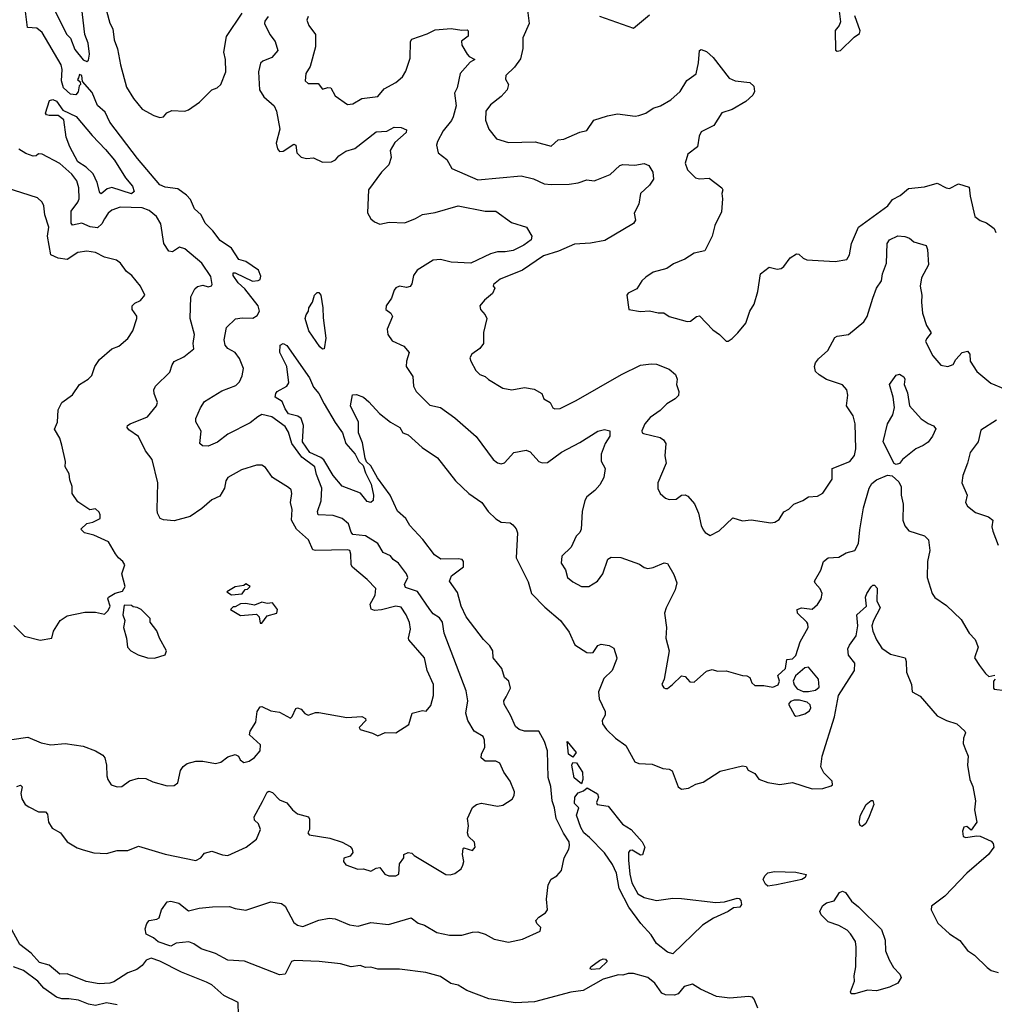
# Model space of a CAD drawing. Extents: x 1690054 to 1842981, y 782881 to 914114.
# Tile 358 of 656: x 1752390 to 1757845, y 851996 to 857507. Entities that reach past the tile are written whole.
import ezdxf

# ---------------------------------------------------------------- set-up
doc = ezdxf.new("R2010")
doc.units = 0

msp = doc.modelspace()

# ---------------------------------------------------------------- linework, layer by layer
at = {"layer": '0CON10XD'}
for points in [[(1752575, 857578.8), (1752654, 857425), (1752674, 857404), (1752699.3, 857339.3), (1752745, 857282.5), (1752765, 857272.5), (1752775, 857280), (1752780, 857315), (1752773.5, 857375), (1752754.7, 857424.7), (1752726.8, 857666.8)], [(1753748.9, 853131.1), (1753775, 853183.3), (1753785, 853188), (1753805, 853182), (1753845, 853141.2), (1753885, 853123.3), (1753916.2, 853085), (1753945, 853062), (1754006.2, 853045), (1754012.3, 853032.3), (1754011.2, 852975), (1754002.5, 852955), (1754010, 852945), (1754125, 852926), (1754193.9, 852903.9), (1754239.7, 852879.7), (1754250.8, 852865), (1754254.3, 852845), (1754240, 852825), (1754205, 852812.9), (1754202.2, 852795), (1754215, 852775.7), (1754282.1, 852752.1), (1754315, 852754.2), (1754355, 852740.8), (1754385, 852758), (1754405, 852761.2), (1754433.8, 852725), (1754455.7, 852715.7), (1754494.3, 852715.7), (1754511.2, 852725), (1754515, 852782.5), (1754540, 852815), (1754540, 852835), (1754565, 852846.2), (1754585, 852841.2), (1754598.1, 852828.1), (1754775, 852723.1), (1754798.8, 852721.2), (1754825, 852728.8), (1754861.2, 852755), (1754870.8, 852775), (1754875.7, 852795), (1754868, 852835), (1754871.7, 852868.3), (1754875, 852872.5), (1754925, 852857.5), (1754938.8, 852875), (1754935, 852902.5), (1754902.5, 852935), (1754896.4, 852956.4), (1754901.2, 852995), (1754896.7, 853035), (1754925, 853097.5), (1754947.5, 853115), (1754975, 853120.8), (1755064.3, 853104.3), (1755095, 853110), (1755146.8, 853143.2), (1755158.1, 853165), (1755158.5, 853185), (1755135, 853244.4), (1755100, 853295), (1755077.1, 853345), (1755055, 853357.5), (1754995, 853356.4), (1754973.3, 853375), (1754974.4, 853395), (1754992.9, 853435), (1754992, 853475), (1754983.3, 853495), (1754934.5, 853524.5), (1754898.1, 853585), (1754886.7, 853625), (1754897.3, 853695), (1754889.7, 853749.7), (1754765, 854072.5), (1754756.7, 854135), (1754739.4, 854159.4), (1754705, 854181.4), (1754685.6, 854205), (1754616.9, 854306.9), (1754549.6, 854329.6), (1754544.4, 854345), (1754562.2, 854385), (1754555.3, 854405), (1754510.8, 854465), (1754480.9, 854485), (1754465, 854505.6), (1754425, 854525.6), (1754394.2, 854574.2), (1754325, 854617.4), (1754255.3, 854625.3), (1754245, 854638), (1754230.9, 854685), (1754195, 854714.1), (1754145, 854732.1), (1754061.2, 854735), (1754056.2, 854755), (1754076.7, 854813.3), (1754080.8, 854885), (1754051.2, 854961.2), (1754042, 855005), (1753968.5, 855058.5), (1753912.8, 855135), (1753895, 855198.6), (1753875, 855229.5), (1753800.8, 855285), (1753745, 855296.7), (1753722.9, 855285), (1753679, 855251), (1753555, 855187.7), (1753497.2, 855142.8), (1753445, 855120.2), (1753412.3, 855122.3), (1753398.5, 855135), (1753405, 855203.3), (1753375.6, 855255.6), (1753376.7, 855275), (1753402.5, 855335), (1753425, 855370), (1753520.8, 855429.2), (1753599.6, 855460.4), (1753619.6, 855480.4), (1753635.8, 855514.2), (1753643.5, 855555), (1753620, 855610), (1753595, 855643.6), (1753555, 855665.7), (1753540, 855685), (1753534.4, 855715.6), (1753548, 855785), (1753598.2, 855831.8), (1753635, 855838.7), (1753695, 855835.5), (1753718.5, 855851.5), (1753732.7, 855875), (1753725, 855906.2), (1753649.9, 855999.9), (1753611.8, 856035), (1753584.6, 856074.6), (1753585, 856090), (1753595, 856090), (1753693.6, 856043.6), (1753725, 856046.7), (1753735, 856052.5), (1753739.4, 856070.6), (1753726.4, 856105), (1753655, 856154.2), (1753615.6, 856165.6), (1753575, 856228.6), (1753511.4, 856271.4), (1753470.5, 856325), (1753427.4, 856367.4), (1753405.6, 856415), (1753368.2, 856448.2), (1753345, 856500.8), (1753324.4, 856525), (1753275, 856560), (1753205, 856569.2), (1753173.4, 856583.4), (1753049.6, 856729.6), (1752894.2, 856934.2), (1752869.1, 856989.1), (1752825, 857027.5), (1752795, 857100), (1752741.7, 857161.7), (1752737.5, 857195), (1752725, 857200), (1752718.3, 857181.7), (1752713, 857173), (1752728.3, 857158.3), (1752730, 857145), (1752723, 857137), (1752717, 857103), (1752705, 857086.7), (1752675, 857089.4), (1752635.5, 857125), (1752623.8, 857165), (1752628.2, 857228.2), (1752622.2, 857255), (1752515.6, 857435.6), (1752485, 857460), (1752433.8, 857463.8), (1752417.7, 857597.7)], [(1752875, 857556.2), (1752895, 857488), (1752912.1, 857455), (1752918.4, 857395), (1752936.4, 857343.6), (1752953.3, 857255), (1752988.6, 857128.6), (1753027.1, 857065), (1753075, 857006), (1753140.9, 856970.9), (1753175, 856960), (1753195, 856963.8), (1753214.2, 856985.8), (1753240.9, 856999.1), (1753315, 856994.5), (1753335, 857002.2), (1753396.9, 857045), (1753465, 857114), (1753495, 857126.2), (1753515, 857143.8), (1753543.8, 857215), (1753541.8, 857285), (1753533.2, 857325), (1753547.4, 857412.6), (1753635, 857544.2)], [(1755226.5, 857605), (1755240.8, 857485), (1755206.9, 857405), (1755205.4, 857345), (1755192.3, 857287.7), (1755159.1, 857240.9), (1755110.8, 857195), (1755109.2, 857175), (1755126, 857145), (1755117.5, 857115), (1755085, 857076.9), (1755025, 857030), (1754999.4, 856995), (1754996.9, 856945), (1755015, 856893.8), (1755059.4, 856839.4), (1755125, 856818.9), (1755274.2, 856824.2), (1755365, 856800), (1755403.3, 856835), (1755435, 856838.9), (1755525, 856876.9), (1755565, 856886.9), (1755603.1, 856945), (1755680.4, 856969.6), (1755735, 856979.5), (1755835, 856967.5), (1755855, 856970), (1755895, 856984), (1755935, 857011.2), (1755976.7, 857025), (1756035, 857058.6), (1756086.2, 857105), (1756123.4, 857166.6), (1756176.6, 857203.4), (1756190, 857265), (1756195.6, 857334.4), (1756205, 857340), (1756235, 857328.8), (1756271.5, 857295), (1756360.6, 857180.6), (1756395, 857165.2), (1756477.5, 857155), (1756498.5, 857135), (1756503.3, 857105), (1756493.1, 857085), (1756455, 857048.9), (1756377.1, 857005), (1756319.5, 856985), (1756275, 856915.6), (1756205, 856880), (1756192.5, 856855), (1756183.1, 856795), (1756129.1, 856755), (1756113.8, 856703.8), (1756127.1, 856667.1), (1756172.8, 856622.8), (1756195, 856615.8), (1756249.5, 856619.5), (1756320, 856565), (1756326.2, 856553.8), (1756320, 856535), (1756323.8, 856503.8), (1756318.8, 856431.2), (1756280, 856355), (1756265.7, 856295), (1756225, 856212.5), (1756165, 856200), (1756113.6, 856166.4), (1756049.3, 856140.7), (1756012.5, 856115), (1755935, 856094), (1755894.2, 856065.8), (1755872.5, 856045), (1755845, 856000), (1755795, 855976.7), (1755787.5, 855965), (1755800, 855885), (1755865, 855873.8), (1755915, 855877.5), (1755963.9, 855866.1), (1755995, 855866.2), (1756025, 855846), (1756125, 855817.1), (1756145, 855820), (1756177.5, 855845), (1756195, 855848.8), (1756270.3, 855770.3), (1756306.7, 855745), (1756345, 855706.7), (1756355, 855706.7), (1756378.3, 855721.7), (1756410, 855755), (1756455, 855807.5), (1756476, 855875), (1756500.6, 855915), (1756521.2, 855985), (1756536.7, 856085), (1756585, 856122.5), (1756630.5, 856110.5), (1756652.5, 856115), (1756666.7, 856125), (1756703.3, 856175), (1756737, 856197), (1756750, 856195), (1756775, 856172.5), (1756795, 856163.3), (1756955, 856153.3), (1757020, 856165), (1757035, 856190), (1757045.8, 856255), (1757084.4, 856345), (1757248.8, 856465), (1757275, 856500), (1757317.5, 856522.5), (1757365, 856561.4), (1757455, 856571.2), (1757525, 856592.5), (1757575, 856566.7), (1757595, 856562.5), (1757645, 856587.5), (1757705, 856570), (1757709.3, 856519.3), (1757736.2, 856405), (1757765, 856383.3), (1757800.7, 856370.7), (1757845, 856337.5), (1757853.3, 856315)], [(1756972.5, 857585), (1756983.3, 857495), (1756976.1, 857473.9), (1756953.9, 857446.1), (1756956.2, 857336.2), (1756965, 857330), (1756985, 857333.8), (1757060.5, 857409.5), (1757090.7, 857429.3), (1757093.3, 857445), (1757065, 857528.8)], [(1753780, 857525), (1753761.7, 857498.3), (1753760, 857485), (1753790, 857425), (1753819.1, 857385), (1753834.2, 857335), (1753801.9, 857295), (1753750, 857275), (1753736.9, 857263.1), (1753726.4, 857215), (1753731.8, 857115), (1753756, 857076), (1753815, 857025.8), (1753828, 856995), (1753845.6, 856895), (1753825.5, 856815), (1753833.5, 856785), (1753845, 856768.6), (1753865, 856770.5), (1753925, 856809.5), (1753936.4, 856805), (1753941.2, 856761.2), (1753965, 856738.1), (1753995, 856731), (1754035, 856734.6), (1754085, 856709.8), (1754135, 856711.7), (1754158.3, 856721.7), (1754175.7, 856745), (1754215, 856770.8), (1754265, 856786.9), (1754385, 856878.9), (1754445, 856883.3), (1754485, 856906), (1754525, 856903.3), (1754555, 856890), (1754552.5, 856875), (1754489.5, 856820.5), (1754464.4, 856775), (1754468.5, 856735), (1754456.4, 856695), (1754415, 856652.9), (1754341.9, 856555), (1754335.9, 856425.9), (1754355, 856393.3), (1754375.8, 856375.8), (1754405, 856363.1), (1754457.1, 856372.9), (1754545, 856369.6), (1754605.9, 856394.1), (1754645, 856417.3), (1754715, 856428.7), (1754844.4, 856464.4), (1754995, 856435.7), (1755055, 856435.6), (1755141.7, 856371.7), (1755227.5, 856345), (1755256.7, 856295), (1755252.5, 856275), (1755211.2, 856245), (1755151.2, 856215), (1755107.1, 856207.1), (1755065, 856207.5), (1755024.2, 856195.8), (1754915, 856144.3), (1754805, 856149.3), (1754745, 856165.3), (1754705, 856161.5), (1754614.5, 856105), (1754594.7, 856075), (1754585, 856028.8), (1754575, 856012.9), (1754555, 856008.1), (1754515, 856015.8), (1754495, 856006.2), (1754485, 855992.5), (1754471.4, 855948.6), (1754441.2, 855905), (1754440, 855885), (1754466.7, 855865), (1754476, 855845), (1754447.5, 855775), (1754450, 855745), (1754475, 855710), (1754540.5, 855680.5), (1754570, 855645), (1754554.3, 855595), (1754552.9, 855565), (1754590.2, 855510.2), (1754594.3, 855455), (1754608.5, 855425), (1754685, 855348.5), (1754745, 855335.8), (1754825, 855279.2), (1754944, 855174), (1755040.5, 855045), (1755065, 855026.5), (1755085, 855021.1), (1755103.2, 855026.8), (1755155.5, 855084.5), (1755225, 855096.9), (1755247.3, 855087.3), (1755295, 855034.2), (1755315, 855025.7), (1755345, 855028.1), (1755423.2, 855086.8), (1755525, 855140), (1755625, 855203.8), (1755662.6, 855212.6), (1755692.9, 855205), (1755692.1, 855175), (1755666.7, 855135), (1755644.2, 855075), (1755645.3, 855035.3), (1755667.5, 854995), (1755659.1, 854945), (1755637, 854903), (1755608.9, 854871.1), (1755565, 854835.6), (1755552.5, 854815), (1755538.6, 854755), (1755533.3, 854655), (1755525, 854636), (1755503.7, 854616.3), (1755476.3, 854553.7), (1755424, 854505), (1755421.2, 854465), (1755445, 854427.5), (1755456.2, 854385), (1755485, 854361.2), (1755535, 854334), (1755575, 854334.3), (1755624, 854365), (1755654, 854405), (1755681.7, 854488.3), (1755700.7, 854499.3), (1755753.8, 854496.2), (1755858.7, 854458.7), (1755885, 854440.8), (1755905, 854435.6), (1755935, 854440.5), (1755997.3, 854467.3), (1756015, 854463.3), (1756051.7, 854401.7), (1756067.3, 854355), (1756058.5, 854315), (1756008.1, 854215), (1755999.4, 854185), (1756010.6, 854105), (1756006.5, 854045), (1756025.4, 853975), (1755996.2, 853815), (1755983.3, 853785), (1755995, 853767.5), (1756005, 853763.8), (1756015.9, 853764.1), (1756043.3, 853785), (1756095, 853833.8), (1756115, 853830), (1756140.3, 853800.3), (1756165, 853798.8), (1756235, 853860), (1756265, 853870), (1756295, 853861.2), (1756345, 853862.5), (1756435, 853836.2), (1756460, 853835), (1756477.5, 853825), (1756487.5, 853795), (1756505, 853780), (1756555, 853780), (1756605, 853770), (1756635, 853783.3), (1756643.3, 853805), (1756633, 853837), (1756675.8, 853875), (1756684.4, 853925.6), (1756715, 853930), (1756735, 853947.5), (1756758.1, 854025), (1756803.1, 854105), (1756801.9, 854125), (1756795, 854134.2), (1756742.9, 854185), (1756742, 854205), (1756765.5, 854214.5), (1756825, 854206.7), (1756855.8, 854234.2), (1756876.1, 854265), (1756881.2, 854295), (1756871.1, 854321.1), (1756842.7, 854352.7), (1756838.8, 854365), (1756873.8, 854425), (1756888.8, 854475), (1756915, 854494.2), (1756975, 854498.9), (1757015, 854522.5), (1757065, 854536.7), (1757084.4, 854575), (1757092.3, 854652.3), (1757112.7, 854775), (1757145, 854884.2), (1757158.8, 854911.2), (1757185, 854932), (1757247.7, 854957.7), (1757274.2, 854954.2), (1757310.7, 854920.7), (1757323.1, 854893.1), (1757324.1, 854845), (1757334, 854795), (1757332.1, 854705), (1757344.1, 854674.1), (1757365.9, 854645.9), (1757455, 854618.4), (1757476.3, 854595), (1757483.3, 854535), (1757471.8, 854475), (1757468.9, 854385), (1757496.4, 854295), (1757512.8, 854272.8), (1757577.5, 854227.5), (1757659.8, 854149.8), (1757705, 854072.9), (1757737.1, 854037.1), (1757754.5, 853995), (1757734.2, 853935), (1757762.1, 853892.1)], [(1754004.3, 857525), (1753996.7, 857505), (1754008, 857475), (1754046.4, 857425), (1754046.1, 857355), (1754016.2, 857245), (1753991.5, 857205), (1753987.5, 857165), (1754005, 857150.6), (1754060.6, 857150.6), (1754085, 857119.1), (1754115, 857127.6), (1754130.6, 857125), (1754155, 857081.2), (1754225, 857031.9), (1754255, 857035.6), (1754305, 857065.6), (1754395, 857077.5), (1754430.4, 857119.6), (1754495.4, 857154.6), (1754531.9, 857188.1), (1754551.9, 857218.1), (1754575, 857291.2), (1754576.9, 857385), (1754585, 857398.5), (1754671.3, 857428.7), (1754715, 857450.9), (1754805, 857457.1), (1754865, 857447.5), (1754895, 857450), (1754900, 857445), (1754900, 857415), (1754862.3, 857387.7)], [(1755635, 857527.5), (1755825, 857460), (1755915.9, 857534.1)], [(1754862.3, 857387.7), (1754863.8, 857365), (1754895, 857313.3), (1754905, 857301.2), (1754937.5, 857285), (1754910.9, 857269.1), (1754854.6, 857205), (1754838.2, 857125), (1754824.3, 857095), (1754832.6, 857025), (1754816.1, 856963.9), (1754806.6, 856943.4), (1754760, 856885), (1754727.5, 856825), (1754723.1, 856805), (1754732.2, 856762.2), (1754780, 856725), (1754808.8, 856675), (1754955, 856611.5), (1755196.1, 856633.9), (1755265, 856617.2), (1755325, 856588.8), (1755365, 856584.5), (1755465, 856586.9), (1755515.5, 856594.5), (1755565, 856611.4), (1755605, 856605.8), (1755619.5, 856610.5), (1755695, 856640.6), (1755749.8, 856690.2), (1755765, 856696.9), (1755833, 856693), (1755885, 856701.4), (1755910.6, 856690.6), (1755933.8, 856653.8), (1755938.2, 856615), (1755915, 856580), (1755864.4, 856535), (1755855.7, 856475), (1755829.4, 856425), (1755837.1, 856385), (1755825, 856365.6), (1755665, 856271.7), (1755584, 856256), (1755495, 856251.1), (1755405, 856211.8), (1755321.4, 856185), (1755204.2, 856105.8), (1755078.8, 856055), (1755042.5, 856025), (1755040, 856015), (1755050, 856005), (1755036, 855975), (1754992.2, 855937.8), (1754966.2, 855905), (1754970, 855885), (1754995.8, 855855.8), (1755004, 855835), (1754986.4, 855756.4), (1754986, 855695), (1754965, 855666), (1754920, 855635), (1754910, 855615), (1754914.4, 855595), (1754943.2, 855543.2), (1754965, 855521.2), (1754995, 855510), (1755013, 855493), (1755095, 855444.4), (1755145, 855435.8), (1755215, 855449.2), (1755269.5, 855439.5), (1755312.5, 855415), (1755323.3, 855385), (1755358.8, 855365), (1755373.8, 855335), (1755385, 855329.2), (1755415, 855330), (1755505, 855374.6), (1755758.7, 855521.3), (1755865, 855573.1), (1755925, 855581.2), (1755955, 855579.1), (1756025, 855550), (1756061.1, 855521.1), (1756070, 855495), (1756065.8, 855465), (1756078.6, 855425), (1756077, 855403), (1756059.2, 855385), (1756012.7, 855357.3), (1755975, 855319.4), (1755918.8, 855281.2), (1755888.6, 855245), (1755871.2, 855205), (1755873.3, 855195), (1755881.2, 855191.2), (1755975, 855167.8), (1755992.9, 855155), (1756005.6, 855135), (1756000, 855065), (1756008, 855025), (1755961.1, 854915), (1755962.1, 854882.1), (1755974.4, 854855), (1756005, 854828.8), (1756025, 854822), (1756065, 854822.5), (1756095, 854846), (1756115, 854848), (1756130.3, 854840.3), (1756167, 854797), (1756188.9, 854745), (1756204, 854675), (1756215, 854652.5), (1756226.1, 854636.1), (1756255, 854620), (1756305, 854646.2), (1756380.7, 854719.3), (1756435, 854701.2), (1756485, 854707.5), (1756595, 854691.1), (1756616.4, 854693.6), (1756641.2, 854708.8), (1756667, 854753), (1756695, 854767.5), (1756722.5, 854795), (1756772.5, 854815), (1756805, 854836.7), (1756855, 854840), (1756885, 854856.7), (1756937.5, 854935), (1756936.7, 854995), (1757036, 855035), (1757063, 855067), (1757070.8, 855105), (1757066.7, 855245), (1757055, 855290), (1757018.1, 855345), (1757025.4, 855404.6), (1757020, 855435), (1756995, 855463.8), (1756905, 855493.3), (1756865, 855518.9), (1756845, 855538.1), (1756837.9, 855565), (1756843.9, 855586.1), (1756860.5, 855609.5), (1756912.5, 855655), (1756951.7, 855728.3), (1756965, 855736.2), (1757028.8, 855745), (1757114.2, 855815), (1757133.1, 855845), (1757165, 855947.5), (1757185, 856004.2), (1757214.2, 856045), (1757220, 856085), (1757241.1, 856145), (1757245.6, 856255), (1757258.6, 856275), (1757305, 856297.1), (1757345, 856294), (1757370, 856285), (1757395, 856263.3), (1757463, 856243), (1757470.7, 856220.7), (1757477.5, 856135), (1757437.9, 856062.1), (1757430, 856015), (1757440, 855965), (1757437.1, 855925), (1757443.5, 855865), (1757466.2, 855796.2), (1757490.8, 855755), (1757465, 855721.2), (1757460, 855705), (1757500, 855625), (1757545, 855574), (1757585, 855566.2), (1757613.8, 855576.2), (1757630, 855605), (1757665, 855644), (1757695, 855651.2), (1757707.5, 855635), (1757709.2, 855595), (1757747.3, 855537.3), (1757825, 855472), (1757905, 855439.2)], [(1753015, 856532.6), (1752905, 856567.7), (1752879.7, 856560.3), (1752845, 856532.9), (1752838.1, 856538.1), (1752823, 856595), (1752801.6, 856645), (1752762.5, 856682.5), (1752715, 856711.2), (1752669.7, 856795), (1752649.3, 856849.3), (1752637.3, 856947.3), (1752605, 856970), (1752555, 856970), (1752540, 856975), (1752534.1, 856984.1), (1752556.2, 857055), (1752575, 857059.5), (1752595, 857050.4), (1752631.5, 857001.5), (1752705.9, 856965.9), (1752795, 856858.5), (1752870.6, 856780.6), (1752920.4, 856720.4), (1752982.5, 856622.5), (1753021.7, 856575), (1753030.9, 856545), (1753015, 856532.6)], [(1752345, 853478), (1752435, 853491.2), (1752509.2, 853459.2), (1752565, 853447.5), (1752643.6, 853456.4), (1752745, 853440), (1752815, 853414.2), (1752855, 853391.2), (1752865.8, 853375), (1752875.7, 853335), (1752876.7, 853275), (1752882.5, 853255), (1752902.5, 853225), (1752935, 853212.5), (1752962.5, 853215), (1753005, 853246.2), (1753055, 853261.2), (1753095, 853259.2), (1753135, 853240.8), (1753215, 853218.9), (1753255, 853220), (1753274.3, 853235.7), (1753290, 853305), (1753305, 853326.2), (1753327, 853343), (1753375, 853355.8), (1753415, 853357.5), (1753485.9, 853344.1), (1753515, 853351.2), (1753555, 853381.2), (1753595, 853393.3), (1753613.9, 853383.9), (1753623.8, 853365), (1753645, 853348.8), (1753673.9, 853356.1), (1753705, 853376.7), (1753735.6, 853414.4), (1753737.6, 853447.6), (1753676.2, 853505), (1753680, 853525), (1753711.2, 853575), (1753718.8, 853635), (1753735, 853661.2), (1753745, 853662), (1753795, 853639.2), (1753845, 853631.1), (1753905, 853597.1), (1753915, 853606.2), (1753935, 853651.2), (1753945, 853655.8), (1753965, 853648), (1753985, 853623.8), (1754005, 853614), (1754045, 853628.8), (1754065, 853628.8), (1754220.9, 853600.9), (1754305, 853607.5), (1754326.2, 853596.2), (1754327.5, 853585), (1754290, 853545), (1754295, 853533.3), (1754363.9, 853513.9), (1754395, 853498.8), (1754435, 853516.7), (1754495, 853516.2), (1754568.8, 853561.2), (1754587.5, 853625), (1754645, 853640), (1754665, 853637.5), (1754691.2, 853668.8), (1754705.8, 853725), (1754705.7, 853785), (1754671.5, 853865), (1754655.6, 853935), (1754568.2, 854035), (1754565.5, 854045.5), (1754577.8, 854095), (1754572.2, 854132.2), (1754553.5, 854175), (1754525, 854218.1), (1754494.7, 854224.7), (1754415, 854203.4), (1754375, 854200.8), (1754357.3, 854207.3), (1754351.8, 854235), (1754378.8, 854285), (1754382.4, 854322.4), (1754335, 854374.4), (1754252.8, 854442.8), (1754245.7, 854455.7), (1754244.1, 854515.9), (1754237.5, 854535), (1754225, 854539.6), (1754045.6, 854535.6), (1754030.3, 854540.3), (1754006.7, 854595), (1753940, 854655), (1753910.8, 854705), (1753914.6, 854765), (1753905.3, 854805), (1753912.7, 854855), (1753908.5, 854875), (1753895, 854889.1), (1753805, 854944.2), (1753765, 855001.2), (1753745, 855014.2), (1753715, 855013.3), (1753631.9, 854988.1), (1753554.3, 854945), (1753543.3, 854925), (1753535.7, 854885), (1753510.8, 854839.2), (1753465, 854818.6), (1753409.5, 854770.5), (1753344.6, 854725.4), (1753255, 854701.2), (1753195, 854706.8), (1753175.7, 854715), (1753161.1, 854745), (1753158.7, 854765), (1753162.2, 854915), (1753132, 855045), (1753093.6, 855093.6), (1753055, 855174.3), (1753000.7, 855210.7), (1752991.2, 855225), (1752994, 855235), (1753008.8, 855245), (1753105, 855283.3), (1753155.8, 855345), (1753162, 855365), (1753142.5, 855415), (1753140.8, 855435), (1753150, 855455), (1753230, 855535), (1753242.5, 855575), (1753255, 855594), (1753309.2, 855620.8), (1753365, 855663.8), (1753361.3, 855695), (1753368.8, 855745), (1753344.6, 855835), (1753348.6, 855955), (1753369.8, 856000.2), (1753385, 856013.1), (1753415, 856021.4), (1753445, 856011.4), (1753462.7, 856017.3), (1753467.5, 856025), (1753458.9, 856068.9), (1753408.9, 856145), (1753315, 856224.5), (1753285, 856234.5), (1753245, 856207.6), (1753225, 856211.9), (1753196.5, 856255), (1753179.6, 856365), (1753155, 856405.3), (1753115, 856439.5), (1753075, 856453.5), (1752951.7, 856458.3), (1752905, 856441.8), (1752884.6, 856425), (1752865, 856391.5), (1752849.5, 856365), (1752825, 856341.1), (1752785, 856347.3), (1752738.3, 856368.3), (1752685, 856356.4), (1752678.7, 856368.7), (1752678.3, 856435), (1752715.2, 856484.8), (1752722.6, 856505), (1752720.9, 856565), (1752710, 856605), (1752682, 856642), (1752615, 856701.8), (1752515, 856753.8), (1752495, 856756.2), (1752482.5, 856745), (1752465, 856742.9), (1752425, 856758.2), (1752385, 856783.2)], [(1752356.4, 854116.4), (1752416.6, 854056.6), (1752505, 854034.2), (1752570, 854045), (1752578.8, 854085), (1752616.7, 854145), (1752655, 854170), (1752755, 854191.2), (1752815, 854190), (1752865, 854180), (1752885, 854200), (1752896.4, 854223.6), (1752882.5, 854265), (1752887.5, 854275), (1752925, 854296.7), (1752965, 854307.5), (1752980, 854335), (1752962.5, 854405), (1752977.5, 854455), (1752967.5, 854475), (1752942.5, 854495), (1752927, 854517), (1752887.5, 854585), (1752805, 854622.5), (1752752.5, 854635), (1752732.5, 854655), (1752765, 854687.5), (1752800, 854695), (1752840, 854715), (1752840, 854735), (1752835, 854750), (1752815, 854770), (1752783, 854763), (1752715, 854807.5), (1752684.2, 854854.2), (1752684, 854895), (1752670.7, 854930.7), (1752666.7, 854965), (1752643.9, 855003.9), (1752646.2, 855035), (1752625.8, 855125), (1752613.8, 855165), (1752583.8, 855215), (1752602, 855255), (1752605.9, 855324.1), (1752626.2, 855365), (1752685, 855407.5), (1752725, 855465.7), (1752773.3, 855495), (1752793.3, 855515), (1752810, 855565), (1752836.2, 855605), (1752905, 855663.8), (1752945, 855680), (1752995, 855723.3), (1753023.8, 855765), (1753046.2, 855835), (1753045, 855847.5), (1753018.8, 855885), (1753018.8, 855905), (1753035, 855921.2), (1753066.2, 855935), (1753090, 855965), (1753066.7, 856015), (1753016.7, 856075), (1752988.3, 856098.3), (1752953.8, 856145), (1752931.7, 856161.7), (1752865, 856178.6), (1752815, 856203.3), (1752765, 856210.9), (1752716.1, 856203.9), (1752655, 856164.2), (1752605, 856171.4), (1752565, 856191.2), (1752545.6, 856295), (1752552.2, 856345), (1752530, 856415), (1752525.6, 856465.6), (1752515, 856486.2), (1752489.4, 856509.4), (1752315, 856566.7)], [(1754085, 855662.7), (1754069.7, 855675), (1754008.6, 855765), (1753987.7, 855835), (1753992.5, 855855), (1754006.7, 855875), (1754008.5, 855895), (1754029.3, 855925), (1754039.1, 855965), (1754055, 855979.2), (1754065, 855980.5), (1754075.2, 855965.2), (1754087.5, 855895), (1754087.7, 855837.7), (1754104.1, 855724.1), (1754095, 855663.8), (1754085, 855662.7)], [(1754355, 854804.4), (1754335, 854810.9), (1754297.1, 854857.1), (1754195, 854896.3), (1754145.2, 854955), (1754092.5, 855042.5), (1754076, 855056), (1754013.5, 855085), (1753973.2, 855145), (1753978.3, 855235), (1753966.2, 855275), (1753947.6, 855287.6), (1753895, 855300.4), (1753875, 855329.2), (1753859.3, 855369.3), (1753820, 855395), (1753823.1, 855415), (1753831.4, 855425), (1753884.2, 855455), (1753896.5, 855475), (1753885.2, 855565.2), (1753846.2, 855645), (1753847.5, 855685), (1753865, 855694.7), (1753885, 855683.8), (1754012.3, 855502.3), (1754035, 855450.9), (1754063.4, 855415), (1754095, 855356.5), (1754155, 855252.5), (1754197.5, 855195), (1754216, 855135), (1754266.7, 855075), (1754287.5, 855035), (1754311.7, 855011.7), (1754325, 854970), (1754357.3, 854907.3), (1754370.8, 854845), (1754368.8, 854815), (1754355, 854804.4)], [(1757295, 855017.5), (1757283.6, 855023.6), (1757222.7, 855145), (1757247.7, 855245), (1757277.5, 855295), (1757286.4, 855336.4), (1757278.8, 855395), (1757258.8, 855465), (1757295, 855516.7), (1757315, 855523.3), (1757337.7, 855507.7), (1757343.3, 855495), (1757341.2, 855465), (1757358.5, 855418.5), (1757371.2, 855345), (1757435, 855273.8), (1757475, 855246), (1757505, 855233.8), (1757517.1, 855217.1), (1757499.4, 855175), (1757475, 855143.1), (1757447.2, 855122.8), (1757405.4, 855104.6), (1757331.2, 855045), (1757315, 855022.5), (1757295, 855017.5)], [(1756521.4, 851975), (1756500.8, 852025), (1756491.2, 852035), (1756468.9, 852038.9), (1756365, 852030.3), (1756290, 852040), (1756200, 852080), (1756155, 852108), (1756110, 852095), (1756075, 852053.8), (1756055, 852046.7), (1756005, 852048.8), (1755985, 852058.8), (1755945.8, 852115), (1755905, 852145.6), (1755825, 852168.6), (1755795, 852168.6), (1755765, 852159.2), (1755741.2, 852161.2), (1755655, 852136), (1755542.9, 852072.9), (1755475, 852064.6), (1755271.1, 852008.9), (1755165, 852003.7), (1755015, 852026.9), (1754893.4, 852073.4), (1754845, 852102.2), (1754802.6, 852112.6), (1754745, 852152.1), (1754663, 852173), (1754515, 852191.8), (1754395, 852193.2), (1754355, 852204.3), (1754325, 852201.6), (1754295, 852212.2), (1754245, 852205.9), (1754185, 852221.7), (1754065.4, 852235.4), (1753928.5, 852241.5), (1753910.5, 852235), (1753875, 852164), (1753845, 852160), (1753648, 852238), (1753555, 852243.3), (1753485, 852280), (1753405.9, 852305.9), (1753363.9, 852335), (1753336.2, 852346.2), (1753265, 852338.3), (1753235, 852321.1), (1753165, 852345.4), (1753138.3, 852368.3), (1753098.1, 852388.1), (1753091.7, 852418.3), (1753101.7, 852448.3), (1753115, 852464.6), (1753158.3, 852471.7), (1753170.5, 852479.5), (1753183.2, 852525), (1753215, 852568.5), (1753235, 852573.5), (1753281.1, 852561.1), (1753335, 852518.8), (1753395, 852533.3), (1753468.3, 852541.7), (1753565, 852543.8), (1753595, 852532), (1753655, 852522.9), (1753795, 852568.8), (1753855, 852560), (1753875.8, 852545.8), (1753925, 852454), (1753945, 852438), (1753975, 852431.2), (1754065, 852466.2), (1754121.9, 852478.1), (1754155, 852473.5), (1754235, 852440.5), (1754285, 852432.5), (1754355, 852454.2), (1754455, 852442.5), (1754580.7, 852480.7), (1754620.7, 852450.7), (1754655, 852438), (1754725, 852398.1), (1754795, 852383.1), (1754865, 852381.9), (1754925, 852400), (1754955, 852400.6), (1754995, 852388.1), (1755045, 852360), (1755125, 852344), (1755205, 852360.8), (1755302.5, 852405), (1755307.5, 852425), (1755285, 852447.5), (1755278.8, 852465), (1755295, 852483.8), (1755332.1, 852507.9), (1755344, 852525), (1755338.8, 852585), (1755347.5, 852665), (1755364.1, 852695.9), (1755395.8, 852714.2), (1755422, 852745), (1755436.7, 852815), (1755463.8, 852865), (1755468, 852885), (1755465.6, 852905), (1755432.8, 852952.8), (1755392.7, 853035), (1755384.1, 853095), (1755369.8, 853135), (1755363.1, 853215), (1755347.6, 853265), (1755343.8, 853415), (1755327.4, 853467.4), (1755296, 853525), (1755214.5, 853524.5), (1755185, 853533.3), (1755165, 853550.9), (1755137.5, 853615), (1755100.9, 853675), (1755099.2, 853695), (1755112.4, 853717.6), (1755137.4, 853765), (1755126.8, 853805), (1755102.6, 853825), (1755088.3, 853875), (1755040.8, 853935), (1755038.2, 853975), (1755021.6, 854001.6), (1754985, 854038.2), (1754888.1, 854165), (1754861.2, 854225), (1754840.2, 854300.2), (1754796.5, 854365), (1754807.3, 854395), (1754874.2, 854445), (1754874.2, 854475), (1754866.2, 854485), (1754845, 854490), (1754747.1, 854487.1), (1754711.4, 854511.4), (1754646.8, 854596.8), (1754574.5, 854675), (1754550.4, 854715), (1754505.2, 854755.2), (1754462.9, 854845), (1754392.7, 854942.7), (1754355, 855010), (1754331.7, 855031.7), (1754323, 855053), (1754309.3, 855139.3), (1754286.2, 855195), (1754285.8, 855255), (1754241.2, 855345), (1754253.3, 855406.7), (1754275, 855410), (1754315, 855393.8), (1754345, 855368.8), (1754403.2, 855303.2), (1754466.2, 855255), (1754517.5, 855225), (1754534.5, 855194.5), (1754565, 855182.9), (1754643.1, 855113.1), (1754728.9, 855055), (1754828.5, 854925), (1754904.4, 854855), (1754976.7, 854805), (1755012.2, 854755), (1755055, 854712.7), (1755085, 854693.8), (1755135, 854690.5), (1755150.5, 854680.5), (1755168, 854658), (1755175.3, 854635), (1755169.4, 854495), (1755235, 854360), (1755255.4, 854295), (1755328.3, 854218.3), (1755417.2, 854145), (1755465, 854078.6), (1755497.8, 854007.8), (1755565, 853965.8), (1755585, 853962.2), (1755600, 853965), (1755625, 854003.8), (1755645, 854012.5), (1755690, 854005), (1755715, 853990), (1755732.5, 853935), (1755730, 853925), (1755705.6, 853864.4), (1755660.2, 853819.8), (1755629.6, 853745), (1755632.5, 853705), (1755666.7, 853635), (1755666.5, 853615), (1755650.4, 853585), (1755652, 853565), (1755675, 853533.3), (1755724.2, 853485), (1755782.2, 853445), (1755832.6, 853352.6), (1755855, 853342.9), (1755929.3, 853340.7), (1755990, 853315), (1756025, 853311.2), (1756041.7, 853301.7), (1756075, 853213.3), (1756095, 853199.2), (1756134.1, 853205.9), (1756175, 853228), (1756215, 853240), (1756309.8, 853300.2), (1756435, 853331.2), (1756456.1, 853326.1), (1756467, 853307), (1756505, 853287.5), (1756526.4, 853256.4), (1756577, 853237), (1756645, 853226.7), (1756715, 853236.7), (1756825, 853202.5), (1756885, 853203.3), (1756931.7, 853218.3), (1756940, 853225), (1756937.5, 853245), (1756890.8, 853290.8), (1756874.2, 853324.2), (1756882, 853385), (1756950, 853605), (1756973.6, 853725), (1757062.5, 853865), (1757063.8, 853905), (1757029.3, 853949.3), (1757025.8, 853985), (1757034.1, 854005.9), (1757072.2, 854057.8), (1757080.6, 854115), (1757074.6, 854175.4), (1757130, 854225), (1757124.4, 854274.4), (1757130.6, 854295), (1757155, 854332.5), (1757165, 854342.5), (1757175, 854342.5), (1757188.8, 854325), (1757186.9, 854255), (1757205.8, 854215), (1757168.5, 854145), (1757159.6, 854115), (1757164.6, 854085), (1757186.2, 854035), (1757215, 853989.2), (1757264, 853955), (1757345.8, 853935.8), (1757352.5, 853915), (1757354.3, 853855), (1757381.4, 853785), (1757384.6, 853744.6), (1757429.8, 853719.8), (1757525, 853611.2), (1757577.5, 853585), (1757635, 853565.8), (1757680.8, 853525), (1757684, 853515), (1757672, 853485), (1757670.8, 853455), (1757682.5, 853425)], [(1757856.9, 855265), (1757770.1, 855209.9), (1757754.6, 855145), (1757710, 855085), (1757695.7, 855025), (1757668, 854955), (1757663.9, 854913.9), (1757693.3, 854845), (1757683.8, 854805), (1757695, 854783.3), (1757739.3, 854749.3), (1757813.3, 854725), (1757836.7, 854705), (1757832, 854668), (1757836, 854645), (1757865.8, 854565.8)], [(1753575, 854287.5), (1753635, 854292.5), (1753651.7, 854318.3), (1753665, 854320), (1753680, 854335), (1753655, 854350), (1753645, 854340), (1753595, 854332.5), (1753550, 854305), (1753575, 854287.5)], [(1753145, 853934), (1753205, 853952.5), (1753212.5, 853975), (1753172.5, 854045), (1753157, 854087), (1753120, 854135), (1753120, 854155), (1753070, 854205), (1753047, 854217), (1753025, 854220), (1753015, 854227.5), (1752975, 854230), (1752967.5, 854175), (1752977.5, 854145), (1752970, 854105), (1752987.5, 854045), (1752992.5, 853995), (1753012.5, 853975), (1753052.7, 853952.7), (1753105, 853936), (1753145, 853934)], [(1753745, 854130), (1753775, 854170), (1753830, 854185), (1753832.5, 854205), (1753805, 854242.5), (1753775, 854240), (1753745, 854246.7), (1753705, 854230), (1753655, 854240), (1753625, 854237.5), (1753595, 854220), (1753585, 854220), (1753570, 854205), (1753625, 854172.5), (1753715, 854180), (1753730, 854165), (1753735, 854130), (1753745, 854130)], [(1756805, 853745.8), (1756845, 853753.3), (1756865, 853770), (1756861.2, 853815), (1756805, 853883.3), (1756785, 853880), (1756732, 853835), (1756720, 853805), (1756724.4, 853784.4), (1756742.1, 853762.1), (1756775, 853747.5), (1756805, 853745.8)], [(1757762.1, 853892.1), (1757795, 853846.7), (1757815, 853830), (1757848.3, 853838.3)], [(1757850, 853815), (1757840, 853805), (1757840, 853765), (1757845, 853760), (1757905, 853752.5)], [(1756735, 853608.6), (1756755, 853612.5), (1756785, 853621.2), (1756811.2, 853638.8), (1756818.8, 853655), (1756815, 853672.5), (1756797.3, 853687.3), (1756755, 853698), (1756725, 853698), (1756705, 853691.2), (1756693.3, 853675), (1756726, 853615), (1756735, 853608.6)], [(1755485, 853380), (1755462.2, 853395), (1755455, 853467.5), (1755504.4, 853405), (1755485, 853380)], [(1757682.5, 853425), (1757698, 853385), (1757694.2, 853335), (1757708.2, 853255), (1757724.5, 853215), (1757740, 853135), (1757733.3, 853085), (1757746.7, 853015), (1757715, 852970), (1757691.7, 852991.7), (1757675, 852986.7), (1757666.7, 852965), (1757670, 852935), (1757685, 852928.8), (1757745, 852938.8), (1757765, 852936.2), (1757828.3, 852908.3), (1757839.1, 852895), (1757843.2, 852875), (1757811.9, 852835), (1757690.6, 852729.4), (1757568, 852602), (1757493.8, 852545), (1757490.8, 852525), (1757529.1, 852449.1), (1757595, 852390.8), (1757652.7, 852352.7), (1757695, 852296.2), (1757735, 852270), (1757805, 852202), (1757827.5, 852185), (1757866.7, 852173.3)], [(1755535, 853230), (1755494.2, 853264.2), (1755480.6, 853335), (1755485, 853350), (1755506.5, 853346.5), (1755539.4, 853295), (1755542.5, 853255), (1755535, 853230)], [(1752374.3, 853215.7), (1752395, 853223.3), (1752403.6, 853213.6), (1752395.7, 853175), (1752401.1, 853145), (1752420.6, 853115), (1752441.5, 853101.5), (1752495, 853072.9), (1752535, 853073.3), (1752545, 853060), (1752551.4, 853015), (1752571.5, 852981.5), (1752617.5, 852955), (1752655.4, 852905.4), (1752711.4, 852871.4), (1752745, 852859.6), (1752805, 852843.5), (1752875, 852840.4), (1752935, 852857.1), (1752995, 852856.2), (1753055, 852880.6), (1753205, 852835.3), (1753375, 852800.6), (1753403.8, 852815), (1753425, 852841.2), (1753465, 852852.5), (1753525, 852832.5), (1753555, 852828.8), (1753656.7, 852875), (1753715, 852920), (1753737.9, 852975), (1753725.9, 853005.9), (1753705, 853026.7), (1753702.2, 853045), (1753748.9, 853131.1)], [(1756045, 852277.5), (1756015, 852288.5), (1755955, 852336.9), (1755924.3, 852385), (1755867.4, 852447.4), (1755798.9, 852538.9), (1755744.8, 852644.8), (1755730.2, 852730.2), (1755708.6, 852778.6), (1755663.9, 852843.9), (1755579.6, 852929.6), (1755546.7, 852955), (1755530, 852985), (1755506.2, 853055), (1755520, 853095), (1755495, 853120), (1755497.5, 853155), (1755515, 853180), (1755545, 853190), (1755567, 853207), (1755624.1, 853174.1), (1755628.8, 853155), (1755617.5, 853125), (1755622.5, 853115), (1755684.3, 853104.3), (1755763.3, 853005), (1755812.5, 852975), (1755873.3, 852905), (1755888.8, 852875), (1755876.7, 852833.3), (1755865, 852830), (1755817.7, 852857.7), (1755805, 852856.7), (1755798, 852845), (1755797.1, 852802.9), (1755804.1, 852725), (1755815.5, 852675.5), (1755850, 852615), (1755885, 852593.6), (1755955, 852576.7), (1756045, 852590), (1756095, 852588.6), (1756285.8, 852565.8), (1756335, 852569.7), (1756405, 852589.6), (1756417.4, 852587.4), (1756427, 852577), (1756430.2, 852555), (1756420.8, 852539.2), (1756385, 852535.9), (1756355.1, 852514.9), (1756272.6, 852477.4), (1756212, 852438), (1756045, 852277.5)], [(1757105, 852991.1), (1757095, 852997.1), (1757089.4, 853015), (1757096, 853055), (1757127.5, 853115), (1757155, 853135.8), (1757165, 853136.7), (1757171.1, 853115), (1757145, 853047.5), (1757125, 853007.8), (1757105, 852991.1)], [(1756577, 852657), (1756565, 852667.5), (1756552, 852695), (1756560, 852715), (1756577.5, 852732.5), (1756615, 852739.4), (1756735, 852735.6), (1756792.5, 852722.5), (1756786.7, 852705), (1756767.5, 852695), (1756625, 852664.3), (1756577, 852657)], [(1757065, 852053.8), (1757043.8, 852053.8), (1757040, 852065), (1757063.3, 852125), (1757060.5, 852155), (1757069.7, 852205), (1757072.2, 852315), (1757067.6, 852347.6), (1757041, 852391), (1757021, 852411), (1756975, 852436.4), (1756915, 852457.8), (1756875.9, 852495.9), (1756867.9, 852515), (1756883.5, 852546.5), (1756906.5, 852563.5), (1756948.4, 852575), (1756979.3, 852620.7), (1756995, 852629.6), (1757012.1, 852622.1), (1757045, 852572.5), (1757085, 852540.9), (1757213.1, 852415), (1757233.2, 852355), (1757235.3, 852295.3), (1757255.6, 852245), (1757280.9, 852200.9), (1757316.7, 852165), (1757323.3, 852145), (1757304.2, 852115), (1757258.4, 852091.6), (1757185, 852072), (1757135, 852074.4), (1757065, 852053.8)], [(1753613.8, 851935), (1753612.5, 852005), (1753532.9, 852045), (1753465, 852104.5), (1753435, 852119.1), (1753295, 852175.6), (1753175, 852237.8), (1753125, 852253.6), (1753097.2, 852242.8), (1753075, 852212.2), (1753045, 852190.4), (1752995, 852172.2), (1752917.7, 852122.3), (1752895, 852113.8), (1752835, 852111.2), (1752762.5, 852122.5), (1752655, 852165.5), (1752615, 852164.2), (1752555, 852214.1), (1752500.6, 852230.6), (1752455, 852282.5), (1752390.3, 852330.3), (1752345, 852413.4)], [(1755591.4, 852191.4), (1755583.8, 852195), (1755586.2, 852205), (1755635, 852240.8), (1755655, 852251.2), (1755668.3, 852248.3), (1755678.8, 852235), (1755635, 852194.1), (1755591.4, 852191.4)], [(1752935, 851993.2), (1752875, 852004.7), (1752815, 851988.9), (1752775, 851996.9), (1752719.1, 852019.1), (1752665, 852025.7), (1752625, 852025.6), (1752595, 852035.6), (1752525.4, 852085.4), (1752490.5, 852125), (1752411.5, 852185), (1752354.7, 852204.7)]]:
    msp.add_lwpolyline(points, dxfattribs=at)

doc.saveas('drawing.dxf')
